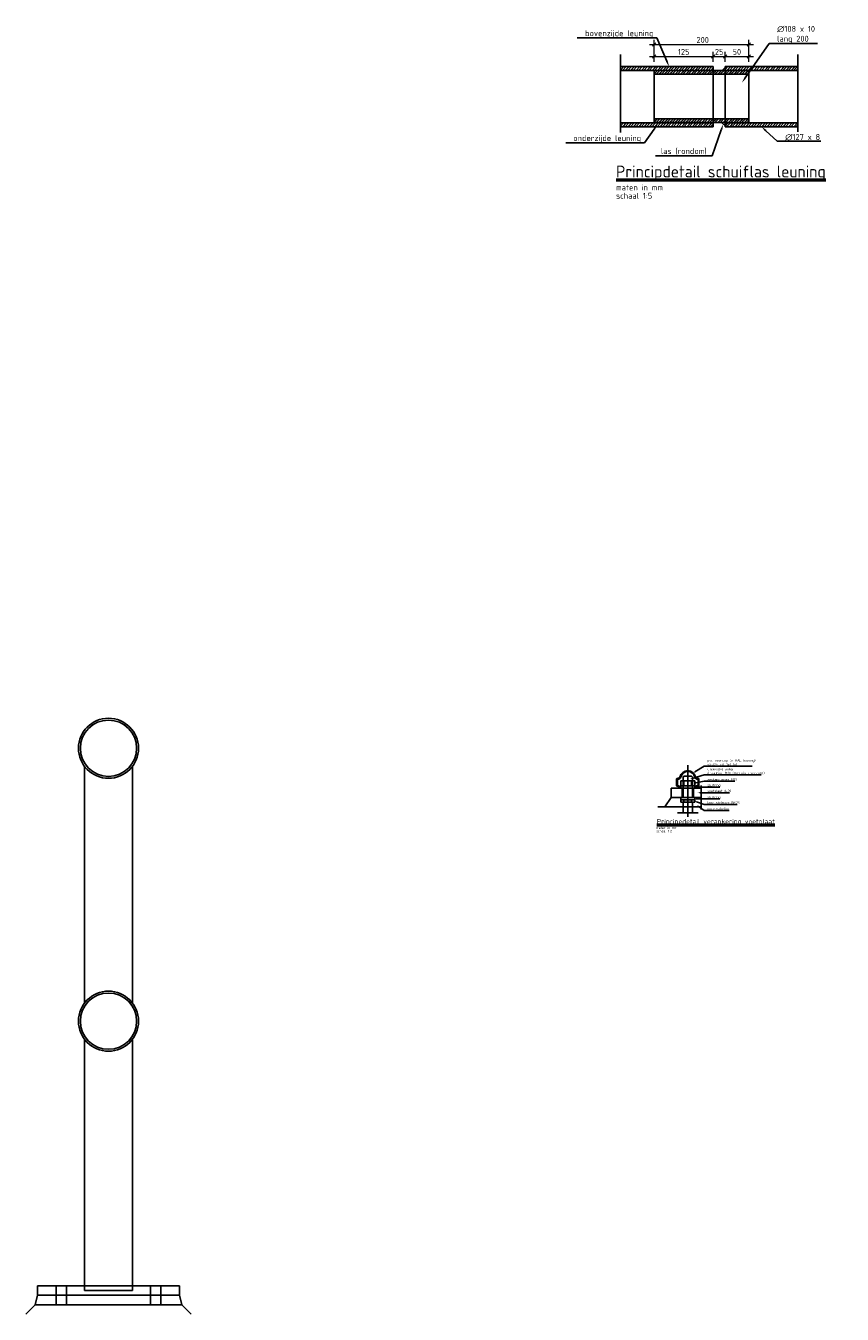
# Model space of a CAD drawing. Header units: metres. Extents: x -699 to 2316, y -1199 to 781.
# Tile 347 of 593: x 713.49 to 715.22, y -291.4 to -288.68. Entities that reach past the tile are written whole.
import ezdxf
from ezdxf import colors
from ezdxf.entities.mleader import LeaderData, LeaderLine
from ezdxf.math import Vec2, Vec3

# ---------------------------------------------------------------- set-up
doc = ezdxf.new("R2010")
doc.units = ezdxf.units.M
doc.header["$PDMODE"] = 1
doc.linetypes.add('XX-HART', pattern=[13, 4, -2, 1, -2, 4])
for name, color, linetype, lineweight in [('B-WE-BC-BETONVORM-GD', 90, 'Continuous', 25), ('N-WE-SC-AFBREEKLIJN-GD', 7, 'Continuous', 25), ('N-WE-SC-HARTLIJN-GD', 7, 'XX-HART', 25), ('N-WE-SC-STAALVORM-AD-5', 252, 'Continuous', 18), ('N-WE-SC-STAALVORM-G', 140, 'Continuous', 25), ('X-XX-AL-M', 7, 'Continuous', 18), ('X-XX-AL-T25', 7, 'Continuous', 25), ('X-XX-AL-T50', 130, 'Continuous', 50)]:
    doc.layers.add(name, color=color, linetype=linetype, lineweight=lineweight)
doc.styles.add('NLCS-ISO-M2-T25', font='NLCS-ISO.ttf', dxfattribs={"height": 0.005})
doc.styles.add('NLCS-ISO-M2-T50', font='NLCS-ISO.ttf', dxfattribs={"height": 0.01})
doc.styles.add('NLCS-ISO-M5-T25', font='NLCS-ISO.ttf', dxfattribs={"height": 0.0125})
doc.styles.add('NLCS-ISO-M5-T50', font='NLCS-ISO.ttf', dxfattribs={"height": 0.025})
doc.dimstyles.new('NLCS-M5-T25-SCHRAP_A_L2_H1', dxfattribs={"dimscale": 0.005, "dimtxt": 2.5, "dimasz": 1.4, "dimexe": 2, "dimexo": 2, "dimgap": 0.7, "dimtad": 1, "dimzin": 0, "dimdsep": 46, "dimtxsty": 'NLCS-ISO-M5-T25', "dimblk": 'OBLIQUE', "dimcen": 0, "dimdle": 2, "dimclrd": 256, "dimclre": 256, "dimclrt": 256, "dimadec": 1, "dimazin": 0, "dimtfac": 1, "dimtdec": 3, "dimtofl": 0, "dimtmove": 0, "dimatfit": 3, "dimldrblk": 'OBLIQUE', "dimfxl": 2, "dimtfillclr": 256, "dimtolj": 1, "dimtzin": 0, "dimlwd": -1, "dimlwe": -1, "dimarcsym": 0})
pattern_1 = [(45, (0, 0), (-0.00565685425, 0.00565685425), []), (45, (0, 0.004857), (-0.00565685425, 0.00565685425), []), (45, (0, 0.005057), (-0.00565685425, 0.00565685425), []), (45, (0, 0.005257), (-0.00565685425, 0.00565685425), [])]

# ---------------------------------------------------------------- blocks, each defined once
blk = doc.blocks.new('_Oblique')
at = {"color": 0, "linetype": 'ByBlock', "lineweight": -2}
blk.add_line((-0.5, -0.5), (0.5, 0.5), dxfattribs=at)
blk = doc.blocks.new('*D1619')
at = {"layer": 'Defpoints', "color": 0, "transparency": 16777216}
for p in [(714.8206, -288.7644), (714.9456, -288.743), (714.9456, -288.7644)]:
    blk.add_point(p, dxfattribs=at)
at = {"layer": 'X-XX-AL-M', "transparency": 16777216}
for p, q in [((714.8206, -288.7544), (714.8206, -288.733)), ((714.9456, -288.7544), (714.9456, -288.733)), ((714.8106, -288.743), (714.9556, -288.743))]:
    blk.add_line(p, q, dxfattribs=at)
at = {"layer": 'X-XX-AL-M', "transparency": 16777216, "xscale": 0.006999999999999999, "yscale": 0.006999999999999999, "zscale": 0.006999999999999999, "rotation": 180}
blk.add_blockref('_Oblique', (714.8206, -288.743), dxfattribs=at)
at = {"layer": 'X-XX-AL-M', "transparency": 16777216, "xscale": 0.006999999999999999, "yscale": 0.006999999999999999, "zscale": 0.006999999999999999}
blk.add_blockref('_Oblique', (714.9456, -288.743), dxfattribs=at)
at = {"layer": 'X-XX-AL-M', "transparency": 16777216, "insert": (714.8831, -288.7332), "char_height": 0.0125, "attachment_point": 5, "style": 'NLCS-ISO-M5-T25'}
blk.add_mtext('\\A1;125', dxfattribs=at)
blk = doc.blocks.new('*D1620')
at = {"layer": 'Defpoints', "color": 0, "transparency": 16777216}
for p in [(714.9456, -288.7644), (714.9706, -288.743), (714.9706, -288.7644)]:
    blk.add_point(p, dxfattribs=at)
at = {"layer": 'X-XX-AL-M', "transparency": 16777216}
for p, q in [((714.9456, -288.7544), (714.9456, -288.733)), ((714.9706, -288.7544), (714.9706, -288.733)), ((714.9356, -288.743), (714.9806, -288.743))]:
    blk.add_line(p, q, dxfattribs=at)
at = {"layer": 'X-XX-AL-M', "transparency": 16777216, "xscale": 0.006999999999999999, "yscale": 0.006999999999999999, "zscale": 0.006999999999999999, "rotation": 180}
blk.add_blockref('_Oblique', (714.9456, -288.743), dxfattribs=at)
at = {"layer": 'X-XX-AL-M', "transparency": 16777216, "xscale": 0.006999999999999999, "yscale": 0.006999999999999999, "zscale": 0.006999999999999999}
blk.add_blockref('_Oblique', (714.9706, -288.743), dxfattribs=at)
at = {"layer": 'X-XX-AL-M', "transparency": 16777216, "insert": (714.9581, -288.7332), "char_height": 0.0125, "attachment_point": 5, "style": 'NLCS-ISO-M5-T25'}
blk.add_mtext('\\A1;25', dxfattribs=at)
blk = doc.blocks.new('*D1621')
at = {"layer": 'Defpoints', "color": 0, "transparency": 16777216}
for p in [(714.9706, -288.7644), (715.0206, -288.743), (715.0206, -288.7644)]:
    blk.add_point(p, dxfattribs=at)
at = {"layer": 'X-XX-AL-M', "transparency": 16777216}
for p, q in [((714.9706, -288.7544), (714.9706, -288.733)), ((715.0206, -288.7544), (715.0206, -288.733)), ((714.9606, -288.743), (715.0306, -288.743))]:
    blk.add_line(p, q, dxfattribs=at)
at = {"layer": 'X-XX-AL-M', "transparency": 16777216, "xscale": 0.006999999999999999, "yscale": 0.006999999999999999, "zscale": 0.006999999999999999, "rotation": 180}
blk.add_blockref('_Oblique', (714.9706, -288.743), dxfattribs=at)
at = {"layer": 'X-XX-AL-M', "transparency": 16777216, "xscale": 0.006999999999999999, "yscale": 0.006999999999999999, "zscale": 0.006999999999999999}
blk.add_blockref('_Oblique', (715.0206, -288.743), dxfattribs=at)
at = {"layer": 'X-XX-AL-M', "transparency": 16777216, "insert": (714.9956, -288.7332), "char_height": 0.0125, "attachment_point": 5, "style": 'NLCS-ISO-M5-T25'}
blk.add_mtext('\\A1;50', dxfattribs=at)
blk = doc.blocks.new('*D1622')
at = {"layer": 'Defpoints', "color": 0, "transparency": 16777216}
for p in [(715.0206, -288.7177), (714.8206, -288.7644), (715.0206, -288.7644)]:
    blk.add_point(p, dxfattribs=at)
at = {"layer": 'X-XX-AL-M', "transparency": 16777216}
for p, q in [((714.8206, -288.7544), (714.8206, -288.7077)), ((715.0206, -288.7544), (715.0206, -288.7077)), ((714.8106, -288.7177), (715.0306, -288.7177))]:
    blk.add_line(p, q, dxfattribs=at)
at = {"layer": 'X-XX-AL-M', "transparency": 16777216, "xscale": 0.006999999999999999, "yscale": 0.006999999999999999, "zscale": 0.006999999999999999, "rotation": 180}
blk.add_blockref('_Oblique', (714.8206, -288.7177), dxfattribs=at)
at = {"layer": 'X-XX-AL-M', "transparency": 16777216, "xscale": 0.006999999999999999, "yscale": 0.006999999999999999, "zscale": 0.006999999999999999}
blk.add_blockref('_Oblique', (715.0206, -288.7177), dxfattribs=at)
at = {"layer": 'X-XX-AL-M', "transparency": 16777216, "insert": (714.9233, -288.7079), "char_height": 0.0125, "attachment_point": 5, "style": 'NLCS-ISO-M5-T25'}
blk.add_mtext('\\A1;200', dxfattribs=at)

msp = doc.modelspace()

# ---------------------------------------------------------------- hatches: boundary and pattern name
at = {"layer": 'N-WE-SC-STAALVORM-AD-5'}
h = msp.add_hatch(dxfattribs=at)
h.set_pattern_fill('ACO-STAAL', color=256, scale=0.002, pattern_type=2)
h.set_pattern_definition(pattern_1)
h.paths.add_polyline_path([(714.9456, -288.7644), (714.7491, -288.7644), (714.7491, -288.7724), (714.9456, -288.7724)])
h.paths.add_polyline_path([(715.1247, -288.7644), (714.9706, -288.7644), (714.9706, -288.7724), (715.1247, -288.7724)])
h.paths.add_polyline_path([(715.1247, -288.8834), (714.9706, -288.8834), (714.9706, -288.8914), (715.1247, -288.8914)])
h.paths.add_polyline_path([(714.9456, -288.8834), (714.7491, -288.8834), (714.7491, -288.8914), (714.9456, -288.8914)])
h = msp.add_hatch(dxfattribs=at)
h.set_pattern_fill('ACO-STAAL', color=256, scale=0.002, pattern_type=2)
h.set_pattern_definition(pattern_1)
h.paths.add_polyline_path([(714.9456, -288.8744), (714.8206, -288.8744), (714.8206, -288.8824), (714.9456, -288.8824)])
h.paths.add_polyline_path([(714.9706, -288.8744), (714.9456, -288.8744), (714.9456, -288.8824), (714.9706, -288.8824)])
h.paths.add_polyline_path([(715.0206, -288.8744), (714.9706, -288.8744), (714.9706, -288.8824), (715.0206, -288.8824)])
h.paths.add_polyline_path([(715.0206, -288.7724), (714.9706, -288.7724), (714.9706, -288.7804), (715.0206, -288.7804)])
h.paths.add_polyline_path([(714.9706, -288.7724), (714.9456, -288.7724), (714.9456, -288.7804), (714.9706, -288.7804)])
h.paths.add_polyline_path([(714.9456, -288.7724), (714.8706, -288.7724), (714.8206, -288.7724), (714.8206, -288.7804), (714.9456, -288.7804)])
at = {"layer": 'N-WE-SC-STAALVORM-G'}
h = msp.add_hatch(color=256, dxfattribs=at)
h.paths.add_polyline_path([(714.9706, -288.7662), (714.9643, -288.7724), (714.9706, -288.7724)])
h.paths.add_polyline_path([(714.9706, -288.8824), (714.9633, -288.8824), (714.9706, -288.8896)])

# ---------------------------------------------------------------- linework, layer by layer
at = {"layer": 'B-WE-BC-BETONVORM-GD'}
for p, q in [((713.5113, -291.3819), (713.4913, -291.4019)), ((713.8213, -291.3819), (713.5113, -291.3819)), ((713.8213, -291.3819), (713.8413, -291.4019))]:
    msp.add_line(p, q, dxfattribs=at)
at = {"layer": 'N-WE-SC-AFBREEKLIJN-GD'}
for p, q in [((714.7491, -288.7386), (714.7491, -288.9034)), ((715.1247, -288.7386), (715.1247, -288.9019)), ((714.92, -290.3352), (714.92, -290.2839)), ((714.8699, -290.3418), (714.9135, -290.3418))]:
    msp.add_line(p, q, dxfattribs=at)
at = {"layer": 'N-WE-SC-HARTLIJN-GD'}
msp.add_line((714.8917, -290.3503), (714.8917, -290.2415), dxfattribs=at)
at = {"layer": 'N-WE-SC-STAALVORM-G'}
for p, q in [((714.7491, -288.7644), (714.9456, -288.7644)), ((714.7491, -288.7644), (714.9456, -288.7644)), ((714.9456, -288.7644), (714.9456, -288.7724)), ((714.9706, -288.7644), (714.9706, -288.7724)), ((714.9706, -288.7644), (715.1247, -288.7644)), ((714.7491, -288.7724), (714.9706, -288.7724)), ((714.8206, -288.7724), (714.8206, -288.8824)), ((714.8206, -288.7804), (715.0206, -288.7804)), ((714.8706, -288.7724), (715.0206, -288.7724)), ((714.9456, -288.7724), (714.9456, -288.8834)), ((714.9643, -288.7724), (714.9706, -288.7662)), ((714.9706, -288.7724), (715.1247, -288.7724)), ((714.9706, -288.7724), (714.9706, -288.8834)), ((715.0206, -288.7724), (715.0206, -288.8824)), ((714.8206, -288.8744), (715.0206, -288.8744)), ((714.9706, -288.874), (714.9706, -288.8914)), ((714.7491, -288.8834), (714.9456, -288.8834)), ((714.7491, -288.8914), (714.9456, -288.8914)), ((714.7491, -288.8914), (714.9456, -288.8914)), ((714.8206, -288.8824), (715.0206, -288.8824)), ((714.8706, -288.8824), (715.0206, -288.8824)), ((714.9456, -288.8834), (714.9456, -288.8914)), ((714.9633, -288.8824), (714.9706, -288.8896)), ((714.9706, -288.8834), (715.1247, -288.8834)), ((714.9706, -288.8914), (715.1247, -288.8914)), ((713.6153, -290.7446), (713.6153, -290.2433)), ((713.7173, -290.7446), (713.7173, -290.2433)), ((714.8567, -290.2895), (714.8567, -290.3095)), ((714.8567, -290.2895), (714.8567, -290.3095)), ((714.92, -290.2895), (714.8567, -290.2895)), ((714.8681, -290.271), (714.8681, -290.2838)), ((714.8712, -290.269), (714.8701, -290.269)), ((714.8712, -290.271), (714.8701, -290.271)), ((714.8701, -290.271), (714.8701, -290.2838)), ((714.8708, -290.2838), (714.8701, -290.2838)), ((714.8708, -290.2858), (714.8701, -290.2858)), ((714.8718, -290.2895), (714.8718, -290.2868)), ((714.8738, -290.2895), (714.8738, -290.2868)), ((714.9067, -290.2745), (714.8767, -290.2745)), ((714.8767, -290.2745), (714.8767, -290.2845)), ((714.9067, -290.2845), (714.8767, -290.2845)), ((714.8767, -290.2845), (714.8767, -290.2895)), ((714.9067, -290.2895), (714.8767, -290.2895)), ((714.8797, -290.2895), (714.8797, -290.3095)), ((714.8817, -290.2665), (714.8837, -290.2645)), ((714.8817, -290.2665), (714.8817, -290.2745)), ((714.9017, -290.2745), (714.8817, -290.2745)), ((714.8817, -290.2745), (714.8817, -290.3095)), ((714.8997, -290.2645), (714.8837, -290.2645)), ((714.8837, -290.2745), (714.8837, -290.2845)), ((714.92, -290.2895), (714.8967, -290.2895)), ((714.8997, -290.2645), (714.9017, -290.2665)), ((714.8997, -290.2745), (714.8997, -290.2845)), ((714.9017, -290.2665), (714.9017, -290.2745)), ((714.9017, -290.2745), (714.9017, -290.3095)), ((714.9037, -290.2895), (714.9037, -290.3095)), ((714.9067, -290.2745), (714.9067, -290.2845)), ((714.9067, -290.2845), (714.9067, -290.2895)), ((714.9096, -290.2895), (714.9096, -290.2868)), ((714.9116, -290.2895), (714.9116, -290.2868)), ((714.9122, -290.269), (714.9134, -290.269)), ((714.9122, -290.271), (714.9134, -290.271)), ((714.9126, -290.2838), (714.9134, -290.2838)), ((714.9126, -290.2858), (714.9134, -290.2858)), ((714.9134, -290.271), (714.9134, -290.2838)), ((714.9154, -290.271), (714.9154, -290.2838)), ((714.8567, -290.3095), (714.8434, -290.3295)), ((714.92, -290.3095), (714.8567, -290.3095)), ((714.9067, -290.3095), (714.8767, -290.3095)), ((714.8767, -290.3095), (714.8767, -290.3145)), ((714.8767, -290.3145), (714.9067, -290.3145)), ((714.8767, -290.3145), (714.8767, -290.3195)), ((714.8837, -290.3145), (714.8837, -290.3195)), ((714.8967, -290.3095), (714.92, -290.3095)), ((714.92, -290.3095), (714.8967, -290.3095)), ((714.8967, -290.3095), (714.92, -290.3095)), ((714.8997, -290.3145), (714.8997, -290.3195)), ((714.9067, -290.3095), (714.9067, -290.3145)), ((714.9067, -290.3145), (714.9067, -290.3195)), ((714.92, -290.3295), (714.8286, -290.3295)), ((714.8767, -290.3195), (714.9067, -290.3195)), ((714.8817, -290.3195), (714.8817, -290.3418)), ((714.9017, -290.3195), (714.9017, -290.3418)), ((713.6153, -291.3519), (713.6153, -290.8203)), ((713.7173, -291.3519), (713.7173, -290.8203)), ((713.5163, -291.3419), (713.5163, -291.3619)), ((713.8163, -291.3419), (713.5163, -291.3419)), ((713.5553, -291.3419), (713.5553, -291.3819)), ((713.5773, -291.3419), (713.5773, -291.3819)), ((713.6153, -291.3519), (713.7173, -291.3519)), ((713.7553, -291.3819), (713.7553, -291.3419)), ((713.7773, -291.3819), (713.7773, -291.3419)), ((713.8163, -291.3619), (713.8163, -291.3419)), ((713.5163, -291.3619), (713.5113, -291.3819)), ((713.8163, -291.3619), (713.5163, -291.3619)), ((713.5563, -291.3619), (713.7763, -291.3619)), ((713.8213, -291.3819), (713.8163, -291.3619))]:
    msp.add_line(p, q, dxfattribs=at)
for centre, radius in [((713.6663, -290.2054), 0.0635), ((713.6663, -290.2054), 0.0595), ((713.6663, -290.7824), 0.0635), ((713.6663, -290.7824), 0.0595)]:
    msp.add_circle(centre, radius, dxfattribs=at)
for centre, radius, start, end in [((714.8925, -290.2707), 0.0182, 92.5133, 165.6615), ((714.8925, -290.2707), 0.0162, 92.5133, 165.6615), ((714.8909, -290.2707), 0.0162, 14.3385, 87.4867), ((714.8909, -290.2707), 0.0182, 14.3385, 87.4867), ((714.8701, -290.271), 0.002, 90, 180), ((714.8701, -290.2838), 0.002, 180, 270), ((714.8708, -290.2868), 0.003, 0, 90), ((714.8708, -290.2868), 0.001, 0, 90), ((714.8698, -290.2632), 0.00591, 284.0452, 329.4477), ((714.8701, -290.2636), 0.00746, 279.0609, 335.1903), ((714.9134, -290.2636), 0.00746, 204.8097, 260.9391), ((714.9136, -290.2632), 0.00591, 210.5523, 255.9548), ((714.9126, -290.2868), 0.003, 90, 180), ((714.9126, -290.2868), 0.001, 90, 180), ((714.9134, -290.271), 0.002, 0, 90), ((714.9134, -290.2838), 0.002, 270, 0)]:
    msp.add_arc(centre, radius, start, end, dxfattribs=at)

# ---------------------------------------------------------------- texts
at = {"layer": 'X-XX-AL-T25'}
for s, height, style, p in [('schaal 1:5', 0.0125, 'NLCS-ISO-M5-T25', (714.74, -289.0436)), ('maten in mm', 0.0125, 'NLCS-ISO-M5-T25', (714.74, -289.0261)), ('maten in mm', 0.005, 'NLCS-ISO-M2-T25', (714.825, -290.3761)), ('schaal 1:2', 0.005, 'NLCS-ISO-M2-T25', (714.825, -290.3831))]:
    msp.add_text(s, height=height, dxfattribs=dict(at, style=style)).set_placement(p)
at = {"layer": 'X-XX-AL-T50'}
for s, height, style, p in [('%%UPrincipdetail schuiflas leuning', 0.025, 'NLCS-ISO-M5-T50', (714.74, -288.9986)), ('%%UPrincipedetail verankering voetplaat', 0.01, 'NLCS-ISO-M2-T50', (714.8262, -290.3651))]:
    msp.add_text(s, height=height, dxfattribs=dict(at, style=style)).set_placement(p)

# ---------------------------------------------------------------- dimensions: what is measured, and where the dimension line sits
at = {"layer": 'X-XX-AL-M'}
dim = msp.add_linear_dim(base=(715.0206, -288.7177), p1=(714.8206, -288.7644), p2=(715.0206, -288.7644), dimstyle='NLCS-M5-T25-SCHRAP_A_L2_H1', override={"dimdec": 0, "dimlfac": 1000}, dxfattribs=at)
dim.commit()
dim.dimension.update_dxf_attribs({"geometry": '*D1622', "text_midpoint": (714.9233, -288.7177), "dimtype": 160})
for base, p1, p2, picture, middle in [((714.9456, -288.743), (714.8206, -288.7644), (714.9456, -288.7644), '*D1619', (714.8831, -288.7332)), ((714.9706, -288.743), (714.9456, -288.7644), (714.9706, -288.7644), '*D1620', (714.9581, -288.7332)), ((715.0206, -288.743), (714.9706, -288.7644), (715.0206, -288.7644), '*D1621', (714.9956, -288.7332))]:
    dim = msp.add_linear_dim(base=base, p1=p1, p2=p2, dimstyle='NLCS-M5-T25-SCHRAP_A_L2_H1', override={"dimdec": 0, "dimlfac": 1000}, dxfattribs=at)
    dim.commit()
    dim.dimension.update_dxf_attribs({"geometry": picture, "text_midpoint": middle})

# ---------------------------------------------------------------- leaders
at = {"layer": 'X-XX-AL-T25'}
ml = msp.add_multileader_mtext('Standard', dxfattribs=at)
ml.set_content('∅108 x 10 \\Plang 200 ', color=256, style='NLCS-ISO-M5-T25')
ml.set_leader_properties(color=256, linetype='ByLayer', lineweight=-1)
ml.build(insert=Vec2(0, 0))
ml.multileader.update_dxf_attribs({"text_left_attachment_type": 5, "text_right_attachment_type": 5, "dogleg_length": 0.0125, "arrow_head_size": 0.0125})
ctx = ml.context
ctx.base_point, ctx.char_height, ctx.arrow_head_size, ctx.landing_gap_size = Vec3(715.0762, -288.7154), 0.0125, 0.0125, 0.0045
ctx.left_attachment, ctx.right_attachment = 5, 5
notes = []
notes.append((ctx, [(0, (1, 1, 0), (715.0637, -288.7154), (1, 0), 0.0125, [(0, [(715.006, -288.7986)], 0, [])])]))
ctx.mtext.insert, ctx.mtext.flow_direction = Vec3(715.0807, -288.6783), 5
ml = msp.add_multileader_mtext('Standard', dxfattribs=at)
ml.set_content('bovenzijde leuning', color=256, style='NLCS-ISO-M5-T25')
ml.set_leader_properties(color=256, linetype='ByLayer', lineweight=-1)
ml.build(insert=Vec2(0, 0))
ml.multileader.update_dxf_attribs({"text_left_attachment_type": 5, "text_right_attachment_type": 5, "dogleg_length": 0.0125, "arrow_head_size": 0.0125})
ctx = ml.context
ctx.base_point, ctx.char_height, ctx.arrow_head_size, ctx.landing_gap_size, ctx.plane_origin = Vec3(714.6701, -288.7038), 0.0125, 0.0125, 0.0045, Vec3(-0.2245, 0.0737)
ctx.left_attachment, ctx.right_attachment = 5, 5
notes.append((ctx, [(1, (1, 1, 0), (714.8266, -288.7038), (-1, 0), 0.0125, [(0, [(714.8523, -288.7644)], 0, [])])]))
ctx.mtext.insert, ctx.mtext.flow_direction = Vec3(714.6746, -288.6875), 5
ml = msp.add_multileader_mtext('Standard', dxfattribs=at)
ml.set_content('onderzijde leuning', color=256, style='NLCS-ISO-M5-T25')
ml.set_leader_properties(color=256, linetype='ByLayer', lineweight=-1)
ml.build(insert=Vec2(0, 0))
ml.multileader.update_dxf_attribs({"text_left_attachment_type": 5, "text_right_attachment_type": 5, "dogleg_length": 0.0125, "arrow_head_size": 0.0125})
ctx = ml.context
ctx.base_point, ctx.char_height, ctx.arrow_head_size, ctx.landing_gap_size, ctx.plane_origin = Vec3(714.6451, -288.9254), 0.0125, 0.0125, 0.0045, Vec3(-0.2507, -0.1479)
ctx.left_attachment, ctx.right_attachment = 5, 5
notes.append((ctx, [(1, (1, 1, 0), (714.8004, -288.9254), (-1, 0), 0.0125, [(0, [(714.828, -288.886)], 0, [])])]))
ctx.mtext.insert, ctx.mtext.flow_direction = Vec3(714.6496, -288.9092), 5
ml = msp.add_multileader_mtext('Standard', dxfattribs=at)
ml.set_content('las (rondom)', color=256, style='NLCS-ISO-M5-T25')
ml.set_leader_properties(color=256, linetype='ByLayer', lineweight=-1)
ml.build(insert=Vec2(0, 0))
ml.multileader.update_dxf_attribs({"text_left_attachment_type": 5, "text_right_attachment_type": 5, "dogleg_length": 0.0125, "arrow_head_size": 0.0125})
ctx = ml.context
ctx.base_point, ctx.char_height, ctx.arrow_head_size, ctx.landing_gap_size, ctx.plane_origin = Vec3(714.8303, -288.9528), 0.0125, 0.0125, 0.0045, Vec3(-0.108, -0.1753)
ctx.left_attachment, ctx.right_attachment = 5, 5
notes.append((ctx, [(1, (1, 1, 0), (714.943, -288.9528), (-1, 0), 0.0125, [(0, [(714.9669, -288.886)], 0, [])])]))
ctx.mtext.insert, ctx.mtext.flow_direction = Vec3(714.8348, -288.9366), 5
ml = msp.add_multileader_mtext('Standard', dxfattribs=at)
ml.set_content('∅127 x 8 ', color=256, style='NLCS-ISO-M5-T25')
ml.set_leader_properties(color=256, linetype='ByLayer', lineweight=-1)
ml.build(insert=Vec2(0, 0))
ml.multileader.update_dxf_attribs({"text_left_attachment_type": 5, "text_right_attachment_type": 5, "dogleg_length": 0.0125, "arrow_head_size": 0.0125})
ctx = ml.context
ctx.base_point, ctx.char_height, ctx.arrow_head_size, ctx.landing_gap_size, ctx.plane_origin = Vec3(715.0933, -288.9219), 0.0125, 0.0125, 0.0045, Vec3(0.0171, -0.2065)
ctx.left_attachment, ctx.right_attachment = 5, 5
notes.append((ctx, [(0, (1, 1, 0), (715.0808, -288.9219), (1, 0), 0.0125, [(0, [(715.0476, -288.8914)], 0, [])])]))
ctx.mtext.insert, ctx.mtext.flow_direction = Vec3(715.0978, -288.9069), 5
ml = msp.add_multileader_mtext('Standard', dxfattribs=at)
ml.set_content('pvc moerdop (in RAL leuning)\\Pvastzetten met kit', color=256, style='NLCS-ISO-M2-T25')
ml.set_leader_properties(color=256, linetype='ByLayer', lineweight=-1)
ml.build(insert=Vec2(0, 0))
ml.multileader.update_dxf_attribs({"text_left_attachment_type": 5, "text_right_attachment_type": 5, "dogleg_length": 0.005, "arrow_head_size": 0.005})
ctx = ml.context
ctx.base_point, ctx.char_height, ctx.arrow_head_size, ctx.landing_gap_size, ctx.plane_origin = Vec3(714.9313, -290.2434), 0.005, 0.005, 0.0018, Vec3(-0.0142, 0.1031)
ctx.left_attachment, ctx.right_attachment = 5, 5
notes.append((ctx, [(0, (1, 1, 0), (714.9263, -290.2434), (1, 0), 0.005, [(0, [(714.9025, -290.2578)], 0, [])])]))
ctx.mtext.insert, ctx.mtext.flow_direction = Vec3(714.9331, -290.2285), 5
ml = msp.add_multileader_mtext('Standard', dxfattribs=at)
ml.set_content('chemische anker\\Pdraadeind M20 (thermisch verzinkt)', color=256, style='NLCS-ISO-M2-T25')
ml.set_leader_properties(color=256, linetype='ByLayer', lineweight=-1)
ml.build(insert=Vec2(0, 0))
ml.multileader.update_dxf_attribs({"text_left_attachment_type": 5, "text_right_attachment_type": 5, "dogleg_length": 0.005, "arrow_head_size": 0.005})
ctx = ml.context
ctx.base_point, ctx.char_height, ctx.arrow_head_size, ctx.landing_gap_size, ctx.plane_origin = Vec3(714.9313, -290.2617), 0.005, 0.005, 0.0018, Vec3(-0.0142, 0.0848)
ctx.left_attachment, ctx.right_attachment = 5, 5
notes.append((ctx, [(0, (1, 1, 0), (714.9263, -290.2617), (1, 0), 0.005, [(0, [(714.8963, -290.2705)], 0, [])])]))
ctx.mtext.insert, ctx.mtext.flow_direction = Vec3(714.9331, -290.2469), 5
ml = msp.add_multileader_mtext('Standard', dxfattribs=at)
ml.set_content('sluitring', color=256, style='NLCS-ISO-M2-T25')
ml.set_leader_properties(color=256, linetype='ByLayer', lineweight=-1)
ml.build(insert=Vec2(0, 0))
ml.multileader.update_dxf_attribs({"text_left_attachment_type": 5, "text_right_attachment_type": 5, "dogleg_length": 0.005, "arrow_head_size": 0.005})
ctx = ml.context
ctx.base_point, ctx.char_height, ctx.arrow_head_size, ctx.landing_gap_size, ctx.plane_origin = Vec3(714.9313, -290.2875), 0.005, 0.005, 0.0018, Vec3(-0.0132, 0.059)
ctx.left_attachment, ctx.right_attachment = 5, 5
notes.append((ctx, [(0, (1, 1, 0), (714.9263, -290.2875), (1, 0), 0.005, [(0, [(714.9037, -290.2875)], 0, [])])]))
ctx.mtext.insert, ctx.mtext.flow_direction = Vec3(714.9331, -290.281), 5
ml = msp.add_multileader_mtext('Standard', dxfattribs=at)
ml.set_content('zeskant moer M20', color=256, style='NLCS-ISO-M2-T25')
ml.set_leader_properties(color=256, linetype='ByLayer', lineweight=-1)
ml.build(insert=Vec2(0, 0))
ml.multileader.update_dxf_attribs({"text_left_attachment_type": 5, "text_right_attachment_type": 5, "dogleg_length": 0.005, "arrow_head_size": 0.005})
ctx = ml.context
ctx.base_point, ctx.char_height, ctx.arrow_head_size, ctx.landing_gap_size, ctx.plane_origin = Vec3(714.9313, -290.2749), 0.005, 0.005, 0.0018, Vec3(-0.0132, 0.0716)
ctx.left_attachment, ctx.right_attachment = 5, 5
notes.append((ctx, [(0, (1, 1, 0), (714.9263, -290.2749), (1, 0), 0.005, [(0, [(714.9041, -290.2794)], 0, [])])]))
ctx.mtext.insert, ctx.mtext.flow_direction = Vec3(714.9331, -290.2689), 5
ml = msp.add_multileader_mtext('Standard', dxfattribs=at)
ml.set_content('sluitring', color=256, style='NLCS-ISO-M2-T25')
ml.set_leader_properties(color=256, linetype='ByLayer', lineweight=-1)
ml.build(insert=Vec2(0, 0))
ml.multileader.update_dxf_attribs({"text_left_attachment_type": 5, "text_right_attachment_type": 5, "dogleg_length": 0.005, "arrow_head_size": 0.005})
ctx = ml.context
ctx.base_point, ctx.char_height, ctx.arrow_head_size, ctx.landing_gap_size, ctx.plane_origin = Vec3(714.9313, -290.3126), 0.005, 0.005, 0.0018, Vec3(-0.0132, 0.0339)
ctx.left_attachment, ctx.right_attachment = 5, 5
notes.append((ctx, [(0, (1, 1, 0), (714.9263, -290.3126), (1, 0), 0.005, [(0, [(714.9047, -290.3126)], 0, [])])]))
ctx.mtext.insert, ctx.mtext.flow_direction = Vec3(714.9331, -290.3061), 5
ml = msp.add_multileader_mtext('Standard', dxfattribs=at)
ml.set_content('lage stelmoer BM20', color=256, style='NLCS-ISO-M2-T25')
ml.set_leader_properties(color=256, linetype='ByLayer', lineweight=-1)
ml.build(insert=Vec2(0, 0))
ml.multileader.update_dxf_attribs({"text_left_attachment_type": 5, "text_right_attachment_type": 5, "dogleg_length": 0.005, "arrow_head_size": 0.005})
ctx = ml.context
ctx.base_point, ctx.char_height, ctx.arrow_head_size, ctx.landing_gap_size, ctx.plane_origin = Vec3(714.9313, -290.3243), 0.005, 0.005, 0.0018, Vec3(-0.0142, 0.0222)
ctx.left_attachment, ctx.right_attachment = 5, 5
notes.append((ctx, [(0, (1, 1, 0), (714.9263, -290.3243), (1, 0), 0.005, [(0, [(714.9055, -290.317)], 0, [])])]))
ctx.mtext.insert, ctx.mtext.flow_direction = Vec3(714.9331, -290.3178), 5
ml = msp.add_multileader_mtext('Standard', dxfattribs=at)
ml.set_content('voetplaat d-20', color=256, style='NLCS-ISO-M2-T25')
ml.set_leader_properties(color=256, linetype='ByLayer', lineweight=-1)
ml.build(insert=Vec2(0, 0))
ml.multileader.update_dxf_attribs({"text_left_attachment_type": 5, "text_right_attachment_type": 5, "dogleg_length": 0.005, "arrow_head_size": 0.005})
ctx = ml.context
ctx.base_point, ctx.char_height, ctx.arrow_head_size, ctx.landing_gap_size, ctx.plane_origin = Vec3(714.9313, -290.2995), 0.005, 0.005, 0.0018, Vec3(-0.0132, 0.047)
ctx.left_attachment, ctx.right_attachment = 5, 5
notes.append((ctx, [(0, (1, 1, 0), (714.9263, -290.2995), (1, 0), 0.005, [(0, [(714.9119, -290.2995)], 0, [])])]))
ctx.mtext.insert, ctx.mtext.flow_direction = Vec3(714.9331, -290.293), 5
ml = msp.add_multileader_mtext('Standard', dxfattribs=at)
ml.set_content('ondersabeling', color=256, style='NLCS-ISO-M2-T25')
ml.set_leader_properties(color=256, linetype='ByLayer', lineweight=-1)
ml.build(insert=Vec2(0, 0))
ml.multileader.update_dxf_attribs({"text_left_attachment_type": 5, "text_right_attachment_type": 5, "dogleg_length": 0.005, "arrow_head_size": 0.005})
ctx = ml.context
ctx.base_point, ctx.char_height, ctx.arrow_head_size, ctx.landing_gap_size, ctx.plane_origin = Vec3(714.9313, -290.3371), 0.005, 0.005, 0.0018, Vec3(-0.0142, 0.0094)
ctx.left_attachment, ctx.right_attachment = 5, 5
notes.append((ctx, [(0, (1, 1, 0), (714.9263, -290.3371), (1, 0), 0.005, [(0, [(714.9096, -290.3251)], 0, [])])]))
ctx.mtext.insert, ctx.mtext.flow_direction = Vec3(714.9331, -290.3306), 5
for ctx, leaders in notes:
    for number, flags, end, landing, length, lines in leaders:
        leader = LeaderData()
        leader.index, (leader.has_last_leader_line, leader.has_dogleg_vector, leader.attachment_direction) = number, flags
        leader.last_leader_point, leader.dogleg_vector, leader.dogleg_length = Vec3(end), Vec3(landing), length
        for number, points, colour, breaks in lines:
            line = LeaderLine()
            line.index, line.vertices, line.color, line.breaks = number, Vec3.list(points), colors.encode_raw_color(colour), breaks
            leader.lines.append(line)
        ctx.leaders.append(leader)

doc.saveas('drawing.dxf')
